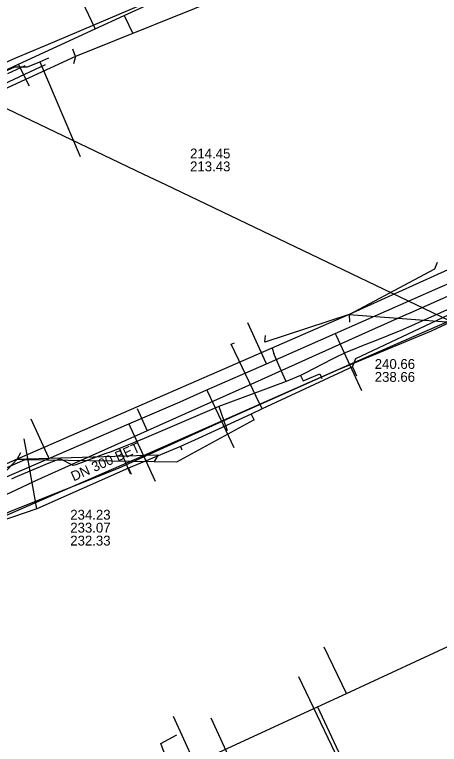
# Model space of a CAD drawing. Extents: x -598233 to -596890, y -1157848 to -1156431.
# Drawn here: x -597295.7 to -597261.2, y -1157539.4 to -1157480.1 of the extents above; entities that cross this region are included whole.
import ezdxf

# ---------------------------------------------------------------- set-up
doc = ezdxf.new("R2010")
doc.units = 0
for name, color, linetype in [('Vrstva 12', 7, 'Continuous'), ('Vrstva 13', 7, 'Continuous'), ('Vrstva 16', 7, 'Continuous'), ('Vrstva 42', 7, 'Continuous'), ('Vrstva 5', 7, 'Continuous'), ('Vrstva 51', 7, 'Continuous'), ('Vrstva 55', 7, 'Continuous'), ('Vrstva 8', 7, 'Continuous'), ('Vrstva 9', 7, 'Continuous')]:
    doc.layers.add(name, color=color, linetype=linetype)

msp = doc.modelspace()

# ---------------------------------------------------------------- linework, layer by layer
at = {"layer": 'Vrstva 12'}
for points in [[(-597298.5, -1157485.58), (-597295.67, -1157484.31), (-597294.64, -1157484.3), (-597293.65, -1157483.89)], [(-597293.65, -1157483.89), (-597292.93, -1157483.58)], [(-597293.65, -1157483.89), (-597290.38, -1157491.59)], [(-597268.26, -1157508.67), (-597268.01, -1157508.01), (-597259.05, -1157503.77)], [(-597275.6, -1157512.1), (-597276.08, -1157511.09), (-597277.2, -1157508.76), (-597278.12, -1157506.84), (-597277.84, -1157506.72)], [(-597268.26, -1157508.67), (-597275.6, -1157512.1)], [(-597268.26, -1157508.67), (-597267.94, -1157509.4)], [(-597294.63, -1157516.12), (-597303.35, -1157519.94), (-597307.44, -1157510.6), (-597305.33, -1157509.67)], [(-597276.48, -1157512.51), (-597280.8, -1157514.49)], [(-597275.6, -1157512.1), (-597276.48, -1157512.51)], [(-597276.48, -1157512.51), (-597276.26, -1157513.01)], [(-597294.63, -1157516.12), (-597294.92, -1157514.53)], [(-597280.8, -1157514.49), (-597282.24, -1157515.15)], [(-597282.24, -1157515.15), (-597286.44, -1157516.91)], [(-597282.24, -1157515.15), (-597282.13, -1157515.43)], [(-597293.89, -1157520.21), (-597294.63, -1157516.12)], [(-597286.44, -1157516.91), (-597293.89, -1157520.21)], [(-597286.44, -1157516.91), (-597286.23, -1157517.41)], [(-597293.89, -1157520.21), (-597298.81, -1157521.9), (-597302.36, -1157523.63), (-597303.72, -1157524.26)], [(-597266.98, -1157545.7), (-597272.62, -1157533.87)], [(-597274.31, -1157549.06), (-597279.73, -1157537.21)]]:
    msp.add_lwpolyline(points, dxfattribs=at)
at = {"layer": 'Vrstva 13'}
for p, q in [((-597268.761, -1157535.209), (-597270.556, -1157531.46)), ((-597271.101, -1157536.29), (-597263.346, -1157552.891)), ((-597281.058, -1157540.885), (-597282.796, -1157537.092))]:
    msp.add_line(p, q, dxfattribs=at)
for points in [[(-597373.853, -1157520.295), (-597373.257, -1157517.244), (-597372.424, -1157516.851), (-597369.362, -1157515.409), (-597357.608, -1157509.865), (-597345.946, -1157504.376), (-597345.035, -1157504.796), (-597342.593, -1157505.922), (-597332.267, -1157501.149), (-597331.145, -1157500.63), (-597329.714, -1157499.969), (-597319.48, -1157495.236), (-597318.814, -1157494.927), (-597314.098, -1157492.746), (-597306.453, -1157489.212), (-597301.487, -1157486.916), (-597295.39, -1157484.096), (-597289.15, -1157481.211), (-597286.794, -1157480.122), (-597282.342, -1157478.064)], [(-597289.15, -1157481.211), (-597289.186, -1157481.134), (-597290.19, -1157479.028)], [(-597286.794, -1157480.122), (-597286.736, -1157480.248), (-597286.121, -1157481.54)], [(-597295.39, -1157484.096), (-597295.348, -1157484.179), (-597294.524, -1157485.836)], [(-597342.467, -1157537.849), (-597342.197, -1157537.463), (-597337.461, -1157535.412), (-597329.346, -1157531.899), (-597322.441, -1157528.909), (-597318.147, -1157527.051), (-597313.848, -1157525.19), (-597311.188, -1157524.039), (-597307.822, -1157522.582), (-597292.907, -1157516.125), (-597286.418, -1157513.317), (-597282.249, -1157511.512), (-597280.084, -1157510.557), (-597275.26, -1157508.427), (-597269.671, -1157505.962), (-597261.345, -1157502.288), (-597259.965, -1157501.679)], [(-597320.178, -1157553.492), (-597315.951, -1157556.345), (-597315.38, -1157556.729), (-597309.502, -1157554.016), (-597294.308, -1157547.001), (-597289.159, -1157544.625), (-597281.058, -1157540.885), (-597280.855, -1157540.793), (-597271.101, -1157536.29), (-597268.761, -1157535.209), (-597257.546, -1157530.031), (-597256.322, -1157529.447), (-597255.836, -1157529.216), (-597242.237, -1157522.734), (-597236.67, -1157520.081), (-597234.22, -1157518.913), (-597227.207, -1157517.075), (-597214.916, -1157513.854), (-597190.073, -1157507.343), (-597189.442, -1157507.177), (-597189.042, -1157506.357), (-597187.255, -1157502.692)], [(-597275.26, -1157508.427), (-597275.282, -1157508.379), (-597276.765, -1157505.107)], [(-597269.671, -1157505.962), (-597269.594, -1157506.129), (-597267.542, -1157510.59)], [(-597280.084, -1157510.557), (-597280.026, -1157510.679), (-597277.89, -1157515.231)], [(-597292.907, -1157516.125), (-597292.954, -1157516.018), (-597294.342, -1157512.933)], [(-597286.418, -1157513.317), (-597286.312, -1157513.546), (-597284.291, -1157517.972)]]:
    msp.add_lwpolyline(points, dxfattribs=at)
at = {"layer": 'Vrstva 16'}
for points in [[(-597296.24, -1157484.85), (-597294.83, -1157484.19)], [(-597260.09, -1157503.84), (-597264.22, -1157505.66), (-597266.61, -1157506.64), (-597267, -1157506.79), (-597268.85, -1157507.54), (-597269.59, -1157507.88), (-597269.92, -1157508.06), (-597272.17, -1157509.21), (-597272.48, -1157509.37), (-597273.66, -1157509.88), (-597279.11, -1157511.9), (-597285.17, -1157514.49), (-597286.05, -1157514.85), (-597287.17, -1157515.3), (-597287.94, -1157515.6), (-597288.29, -1157515.72), (-597290.73, -1157516.64), (-597290.95, -1157516.7), (-597292, -1157516.15), (-597293.06, -1157516.57), (-597293.43, -1157516.73), (-597295.69, -1157517.68), (-597295.94, -1157517.81)], [(-597274.782, -1157507.159), (-597274.66, -1157507.6)], [(-597273.66, -1157509.88), (-597273.82, -1157509.52), (-597274.46, -1157508.06), (-597274.66, -1157507.6)], [(-597272.48, -1157509.37), (-597272.27, -1157509.8), (-597270.93, -1157509.25)], [(-597270.93, -1157509.25), (-597270.766, -1157509.626)], [(-597279.11, -1157511.9), (-597278.95, -1157512.36), (-597278.71, -1157513.06), (-597278.44, -1157513.85)], [(-597287.17, -1157515.3), (-597286.32, -1157517.33)]]:
    msp.add_lwpolyline(points, dxfattribs=at)
at = {"layer": 'Vrstva 42'}
msp.add_lwpolyline([(-597255.09, -1157502.62), (-597261.87, -1157505.79), (-597269.58, -1157508.98), (-597278.19, -1157512.82), (-597287.29, -1157516.93), (-597295.97, -1157520.39), (-597304.65, -1157524.39), (-597312.65, -1157527.45), (-597321.01, -1157531.04), (-597330.03, -1157534.79), (-597332.65, -1157535.17), (-597337, -1157535.72), (-597339.154, -1157535.756), (-597340.56, -1157535.78), (-597344.32, -1157534.95), (-597353.89, -1157528.35), (-597358.73, -1157526.06), (-597364.82, -1157522.73)], dxfattribs=at)
at = {"layer": 'Vrstva 5'}
for points in [[(-597372.703, -1157451.027), (-597323.709, -1157474.543), (-597285.228, -1157493.013), (-597283.451, -1157493.866)], [(-597283.451, -1157493.866), (-597247.384, -1157511.177), (-597217.636, -1157525.455), (-597193.297, -1157537.136)]]:
    msp.add_lwpolyline(points, dxfattribs=at)
at = {"layer": 'Vrstva 51'}
for points in [[(-597237.74, -1157461.1), (-597265.16, -1157473.14), (-597290.76, -1157483.46)], [(-597199.54, -1157474.69), (-597223.47, -1157484.85), (-597249.66, -1157495.87), (-597268.54, -1157504.42), (-597295.48, -1157516.19), (-597321.43, -1157527.53), (-597339.154, -1157535.756), (-597346.075, -1157538.969), (-597346.867, -1157539.337)], [(-597290.76, -1157483.46), (-597290.979, -1157482.876)], [(-597290.76, -1157483.46), (-597317.8, -1157495.92)], [(-597290.76, -1157483.46), (-597290.911, -1157484.066)], [(-597268.54, -1157504.42), (-597261.58, -1157500.7), (-597261.36, -1157500.16)], [(-597268.54, -1157504.42), (-597275.38, -1157506.68), (-597275.33, -1157506.14)], [(-597268.54, -1157504.42), (-597259.55, -1157505.09), (-597258.98, -1157505.28)], [(-597268.54, -1157504.42), (-597268.502, -1157505.049)], [(-597295.48, -1157516.19), (-597294.851, -1157516.2), (-597284.367, -1157516.362), (-597282.52, -1157516.39), (-597276.27, -1157512.97)], [(-597295.48, -1157516.19), (-597295.181, -1157515.642)], [(-597295.48, -1157516.19), (-597284.04, -1157515.82), (-597284.367, -1157516.362), (-597284.39, -1157516.4)], [(-597295.48, -1157516.19), (-597303.54, -1157524.77)], [(-597279.21, -1157551.74), (-597283.82, -1157539.27), (-597282.53, -1157538.57)]]:
    msp.add_lwpolyline(points, dxfattribs=at)
at = {"layer": 'Vrstva 55'}
for points in [[(-597193.27, -1157477.89), (-597202.785, -1157480.799), (-597217.416, -1157486.521), (-597225.551, -1157489.798), (-597225.64, -1157489.501), (-597247.482, -1157499.393), (-597262.411, -1157505.83), (-597268.282, -1157508.393), (-597285.982, -1157516.229), (-597320.935, -1157531.456), (-597330.053, -1157535.062), (-597330.8, -1157535.12), (-597336.43, -1157537.47), (-597337.53, -1157535.28), (-597340.42, -1157536.38), (-597351.22, -1157529.02), (-597361, -1157522.29), (-597363.04, -1157517.13), (-597378.38, -1157523.61), (-597400.93, -1157509.02), (-597395.024, -1157502.25)], [(-597395.024, -1157502.25), (-597400.97, -1157509.1), (-597378.37, -1157523.62), (-597364.001, -1157517.541), (-597363.926, -1157516.84), (-597343.58, -1157507.69), (-597293.189, -1157484.115)]]:
    msp.add_lwpolyline(points, dxfattribs=at)
at = {"layer": 'Vrstva 9'}
msp.add_line((-597285.747, -1157512.05), (-597284.928, -1157513.875), dxfattribs=at)
for points in [[(-597280.741, -1157477.255), (-597292.457, -1157482.261), (-597293.293, -1157482.618), (-597295.611, -1157483.609), (-597296.714, -1157484.08), (-597302.507, -1157486.555), (-597305.376, -1157487.781), (-597306.158, -1157488.115), (-597312.006, -1157490.615), (-597313.111, -1157491.087)], [(-597241.391, -1157494.455), (-597242.509, -1157494.951), (-597244.264, -1157495.729), (-597249.31, -1157497.966), (-597250.051, -1157498.295), (-597253.653, -1157499.892), (-597257.72, -1157501.696), (-597258.123, -1157501.875), (-597263.626, -1157504.315)], [(-597263.626, -1157504.315), (-597263.944, -1157504.458), (-597266.973, -1157505.817), (-597272.091, -1157508.114), (-597276.215, -1157509.965), (-597276.216, -1157509.965), (-597280.831, -1157512.036), (-597280.832, -1157512.036), (-597284.928, -1157513.875), (-597284.929, -1157513.875), (-597285.475, -1157514.12), (-597285.476, -1157514.12), (-597289.161, -1157515.774), (-597289.162, -1157515.774), (-597290.566, -1157516.405), (-597290.567, -1157516.405), (-597294.052, -1157517.969)], [(-597294.052, -1157517.969), (-597295.139, -1157518.476), (-597301.274, -1157521.338), (-597304.141, -1157522.676)]]:
    msp.add_lwpolyline(points, dxfattribs=at)

# ---------------------------------------------------------------- texts
at = {"layer": 'Vrstva 12'}
for s, p in [('240.66', (-597266.462, -1157508.843)), ('238.66', (-597266.462, -1157509.893)), ('234.23', (-597291.177, -1157521.094)), ('233.07', (-597291.177, -1157522.144)), ('232.33', (-597291.177, -1157523.194))]:
    msp.add_text(s, height=0.8, dxfattribs=at).set_placement(p)
msp.add_text('DN 300 BET', height=0.8, rotation=24.17882, dxfattribs=at).set_placement((-597290.902, -1157517.991))
at = {"layer": 'Vrstva 8'}
for s, p in [('214.45', (-597281.451, -1157491.741)), ('213.43', (-597281.451, -1157492.791))]:
    msp.add_text(s, height=0.8, dxfattribs=at).set_placement(p)

doc.saveas('drawing.dxf')
